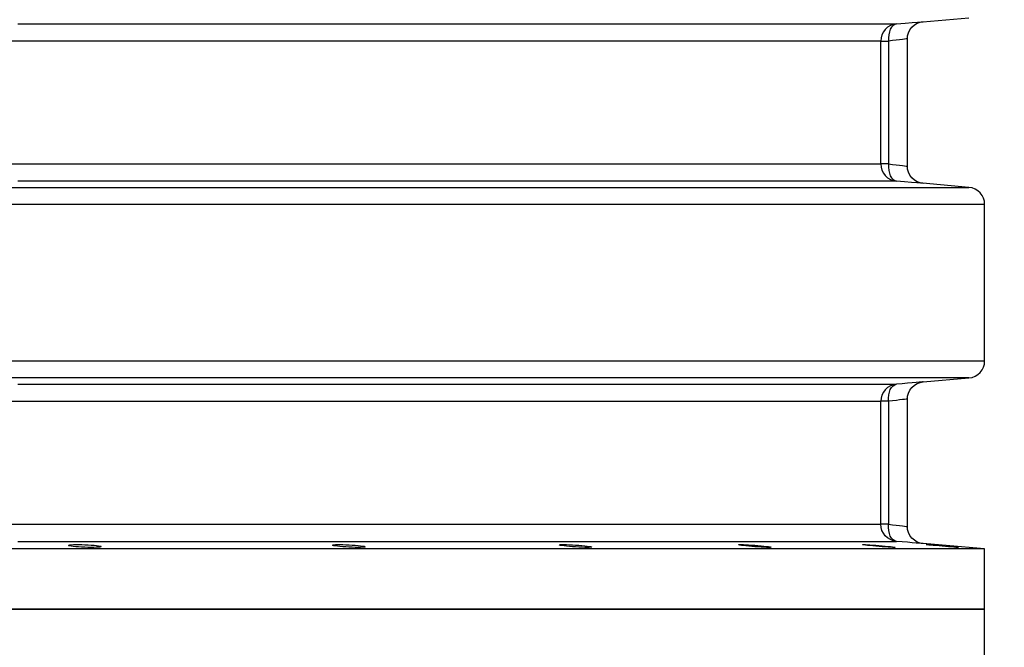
# Model space of a CAD drawing. Header units: millimetres. Extents: x 196 to 2027204, y -221452 to 153872.
# Tile 323 of 381: x 1217265 to 1217839, y -196746 to -196380. Entities that reach past the tile are written whole.
import ezdxf

# ---------------------------------------------------------------- set-up
doc = ezdxf.new("R2010")
doc.units = ezdxf.units.MM
doc.layers.get('Defpoints').update_dxf_attribs({"lineweight": 18})
doc.layers.add('00_Основной', color=163, linetype='Continuous', lineweight=40)
doc.layers.add('ТМ-размеры', color=25, linetype='Continuous', lineweight=20)
doc.styles.add('SFINKS', font='SFINKS.shx', dxfattribs={"width": 0.7, "oblique": 15})
doc.dimstyles.new('кира-50', dxfattribs={"dimtxt": 150, "dimasz": 40, "dimexe": 15, "dimexo": 0, "dimgap": 20, "dimtad": 1, "dimdec": 0, "dimrnd": 5, "dimdsep": 46, "dimtxsty": 'SFINKS', "dimblk1": 'OBLIQUE', "dimblk2": 'OBLIQUE', "dimsah": 1, "dimcen": 2.5, "dimclrd": 252, "dimclre": 252, "dimclrt": 252, "dimadec": 0, "dimazin": 0, "dimtfac": 1, "dimtdec": 0, "dimtofl": 0, "dimtmove": 0, "dimatfit": 3, "dimldrblk": 'OBLIQUE', "dimfxl": 15, "dimtfill": 1, "dimtolj": 1, "dimtzin": 0, "dimlwd": 20, "dimlwe": 20, "dimarcsym": 0})

# ---------------------------------------------------------------- blocks, each defined once
blk = doc.blocks.new('_Oblique')
at = {"color": 0, "linetype": 'ByBlock', "lineweight": -2}
blk.add_line((-0.5, -0.5), (0.5, 0.5), dxfattribs=at)
blk = doc.blocks.new('*D85')
at = {"layer": 'Defpoints', "color": 0, "linetype": 'ByBlock', "lineweight": 50, "transparency": 16777216}
for p in [(1216957.71, -194978.27), (1216957.71, -203390.23), (1218392.05, -203390.23)]:
    blk.add_point(p, dxfattribs=at)
at = {"layer": 'ТМ-размеры', "color": 252, "linetype": 'ByBlock', "lineweight": 20, "transparency": 16777216}
for p, q in [((1216957.71, -194978.27), (1218407.05, -194978.27)), ((1218392.05, -194978.27), (1218392.05, -203390.23)), ((1216957.71, -203390.23), (1218407.05, -203390.23))]:
    blk.add_line(p, q, dxfattribs=at)
at = {"layer": 'ТМ-размеры', "color": 252, "linetype": 'ByBlock', "lineweight": 20, "transparency": 16777216, "xscale": 40, "yscale": 40, "zscale": 40}
for p, rotation in [((1218392.05, -194978.27), 90), ((1218392.05, -203390.23), 270)]:
    blk.add_blockref('_Oblique', p, dxfattribs=dict(at, rotation=rotation))
at = {"layer": 'ТМ-размеры', "color": 252, "linetype": 'ByBlock', "transparency": 16777216, "insert": (1218297.05, -199184.25), "char_height": 150, "attachment_point": 5, "rotation": 90, "style": 'SFINKS', "bg_fill": 3, "box_fill_scale": 1.1, "bg_fill_color": 256, "bg_fill_true_color": 13158600, "bg_fill_transparency": 0}
blk.add_mtext('\\A1;8410', dxfattribs=at)

msp = doc.modelspace()

# ---------------------------------------------------------------- linework, layer by layer
at = {"layer": '00_Основной', "color": 252, "lineweight": 25, "ltscale": 10}
for p, q in [((1217791.7, -196381.16, 0.2), (1217818.58, -196378.8, 0.2)), ((1217818.58, -196477.71, 0.2), (1217791.7, -196475.35, 0.2)), ((1217827.71, -196578.84, 0.2), (1217827.71, -196487.67, 0.2)), ((1217791.84, -196591.15, 0.2), (1217818.58, -196588.81, 0.2)), ((1217827.71, -196688.5, 0.2), (1217791.84, -196685.37, 0.2)), ((1217827.71, -196723.51, 0.2), (1217827.71, -196688.5, 0.2)), ((1217827.71, -196758.51, 0.2), (1217827.71, -196723.51, 0.2))]:
    msp.add_line(p, q, dxfattribs=at)
at = {"layer": '00_Основной', "color": 252, "lineweight": 25, "ltscale": 10, "elevation": 0.2}
for points in [[(1217264.45, -196382.46), (1217283.78, -196382.46), (1217302.9, -196382.46), (1217321.8, -196382.46), (1217340.45, -196382.46), (1217358.85, -196382.46), (1217377, -196382.46), (1217394.87, -196382.46), (1217412.45, -196382.46), (1217429.73, -196382.46), (1217446.71, -196382.46), (1217463.36, -196382.46), (1217479.68, -196382.46), (1217495.66, -196382.46), (1217511.3, -196382.46), (1217526.56, -196382.46), (1217541.45, -196382.46), (1217555.97, -196382.46), (1217570.08, -196382.46), (1217583.8, -196382.46), (1217597.12, -196382.46), (1217610, -196382.46), (1217622.46, -196382.46), (1217634.5, -196382.46), (1217646.09, -196382.46), (1217657.22, -196382.46), (1217667.88, -196382.46), (1217678.1, -196382.46), (1217687.84, -196382.46), (1217697.11, -196382.46), (1217705.89, -196382.46), (1217714.17, -196382.46), (1217721.96, -196382.46), (1217729.26, -196382.46), (1217736.04, -196382.46), (1217742.32, -196382.46), (1217748.08, -196382.46), (1217753.33, -196382.46), (1217758.06, -196382.46), (1217762.25, -196382.46), (1217765.93, -196382.46), (1217769.08, -196382.46), (1217771.69, -196382.46), (1217773.76, -196382.46), (1217775.31, -196382.46), (1217776.32, -196382.46)], [(1217776.32, -196382.46), (1217774.5, -196382.78), (1217772.77, -196383.45), (1217771.19, -196384.42), (1217769.82, -196385.66), (1217768.71, -196387.14), (1217767.88, -196388.8), (1217767.37, -196390.57), (1217767.2, -196392.42)], [(1217776.32, -196382.46), (1217775.3, -196382.73), (1217774.34, -196383.36), (1217773.48, -196384.31), (1217772.76, -196385.55), (1217772.2, -196387.04), (1217771.8, -196388.72), (1217771.62, -196390.53), (1217771.63, -196392.42)], [(1217776.32, -196382.46), (1217781.31, -196382.04), (1217785.45, -196381.68), (1217788.63, -196381.42), (1217790.77, -196381.23), (1217791.77, -196381.15), (1217791.7, -196381.16)], [(1217782.71, -196391.11), (1217782.86, -196389.37), (1217783.34, -196387.61), (1217784.18, -196385.9), (1217785.33, -196384.35), (1217786.77, -196383.05), (1217788.41, -196382.08), (1217790.13, -196381.44), (1217791.84, -196381.15)], [(1217782.71, -196391.11), (1217782.52, -196391.12), (1217781.96, -196391.2), (1217781.04, -196391.31), (1217779.76, -196391.45), (1217778.15, -196391.64), (1217776.25, -196391.87), (1217774.06, -196392.12), (1217771.63, -196392.42)], [(1217782.71, -196465.4), (1217782.71, -196428.26), (1217782.71, -196391.11)], [(1217767.2, -196392.42), (1217766.2, -196392.42), (1217764.67, -196392.42), (1217762.61, -196392.42), (1217760.03, -196392.42), (1217756.91, -196392.42), (1217753.29, -196392.42), (1217749.14, -196392.42), (1217744.45, -196392.42), (1217739.27, -196392.42), (1217733.57, -196392.42), (1217727.37, -196392.42), (1217720.66, -196392.42), (1217713.45, -196392.42), (1217705.73, -196392.42), (1217697.55, -196392.42), (1217688.87, -196392.42), (1217679.71, -196392.42), (1217670.07, -196392.42), (1217659.99, -196392.42), (1217649.41, -196392.42), (1217638.41, -196392.42), (1217626.95, -196392.42), (1217615.05, -196392.42), (1217602.74, -196392.42), (1217589.99, -196392.42), (1217576.83, -196392.42), (1217563.26, -196392.42), (1217549.3, -196392.42), (1217534.95, -196392.42), (1217520.21, -196392.42), (1217505.13, -196392.42), (1217489.66, -196392.42), (1217473.87, -196392.42), (1217457.73, -196392.42), (1217441.26, -196392.42), (1217424.47, -196392.42), (1217407.38, -196392.42), (1217390, -196392.42), (1217372.33, -196392.42), (1217354.39, -196392.42), (1217336.19, -196392.42), (1217317.75, -196392.42), (1217299.07, -196392.42), (1217280.16, -196392.42), (1217261.03, -196392.42)], [(1217767.2, -196464.09), (1217767.2, -196423.96), (1217767.2, -196392.42)], [(1217767.2, -196392.42), (1217767.31, -196392.42), (1217767.57, -196392.42), (1217767.95, -196392.42), (1217768.46, -196392.42), (1217769.09, -196392.42), (1217769.84, -196392.42), (1217770.69, -196392.42), (1217771.63, -196392.42)], [(1217771.63, -196392.42), (1217771.63, -196432.55), (1217771.63, -196464.09)], [(1217261.03, -196464.09), (1217280.16, -196464.09), (1217299.07, -196464.09), (1217317.75, -196464.09), (1217336.19, -196464.09), (1217354.39, -196464.09), (1217372.33, -196464.09), (1217390, -196464.09), (1217407.38, -196464.09), (1217424.47, -196464.09), (1217441.26, -196464.09), (1217457.73, -196464.09), (1217473.87, -196464.09), (1217489.66, -196464.09), (1217505.13, -196464.09), (1217520.21, -196464.09), (1217534.95, -196464.09), (1217549.3, -196464.09), (1217563.26, -196464.09), (1217576.83, -196464.09), (1217589.99, -196464.09), (1217602.74, -196464.09), (1217615.05, -196464.09), (1217626.95, -196464.09), (1217638.41, -196464.09), (1217649.41, -196464.09), (1217659.99, -196464.09), (1217670.07, -196464.09), (1217679.71, -196464.09), (1217688.87, -196464.09), (1217697.55, -196464.09), (1217705.73, -196464.09), (1217713.45, -196464.09), (1217720.66, -196464.09), (1217727.37, -196464.09), (1217733.57, -196464.09), (1217739.27, -196464.09), (1217744.45, -196464.09), (1217749.14, -196464.09), (1217753.29, -196464.09), (1217756.91, -196464.09), (1217760.03, -196464.09), (1217762.61, -196464.09), (1217764.67, -196464.09), (1217766.2, -196464.09), (1217767.2, -196464.09)], [(1217767.2, -196464.09), (1217767.37, -196465.94), (1217767.88, -196467.72), (1217768.71, -196469.37), (1217769.82, -196470.85), (1217771.19, -196472.09), (1217772.77, -196473.07), (1217774.5, -196473.73), (1217776.32, -196474.06)], [(1217771.63, -196464.09), (1217770.69, -196464.09), (1217769.84, -196464.09), (1217769.09, -196464.09), (1217768.46, -196464.09), (1217767.95, -196464.09), (1217767.57, -196464.09), (1217767.31, -196464.09), (1217767.2, -196464.09)], [(1217771.63, -196464.09), (1217771.62, -196465.98), (1217771.8, -196467.79), (1217772.2, -196469.47), (1217772.76, -196470.96), (1217773.48, -196472.2), (1217774.34, -196473.15), (1217775.3, -196473.79), (1217776.32, -196474.06)], [(1217771.63, -196464.09), (1217774.06, -196464.39), (1217776.25, -196464.64), (1217778.15, -196464.87), (1217779.76, -196465.06), (1217781.04, -196465.21), (1217781.96, -196465.32), (1217782.52, -196465.39), (1217782.71, -196465.4), (1217782.71, -196465.4)], [(1217791.84, -196475.37), (1217790.13, -196475.07), (1217788.41, -196474.44), (1217786.77, -196473.46), (1217785.33, -196472.16), (1217784.18, -196470.61), (1217783.34, -196468.9), (1217782.86, -196467.14), (1217782.71, -196465.4)], [(1217776.32, -196474.06), (1217775.31, -196474.06), (1217773.76, -196474.06), (1217771.69, -196474.06), (1217769.08, -196474.06), (1217765.93, -196474.06), (1217762.25, -196474.06), (1217758.06, -196474.06), (1217753.33, -196474.06), (1217748.08, -196474.06), (1217742.32, -196474.06), (1217736.04, -196474.06), (1217729.26, -196474.06), (1217721.96, -196474.06), (1217714.17, -196474.06), (1217705.89, -196474.06), (1217697.11, -196474.06), (1217687.84, -196474.06), (1217678.1, -196474.06), (1217667.88, -196474.06), (1217657.22, -196474.06), (1217646.09, -196474.06), (1217634.5, -196474.06), (1217622.46, -196474.06), (1217610, -196474.06), (1217597.12, -196474.06), (1217583.8, -196474.06), (1217570.08, -196474.06), (1217555.97, -196474.06), (1217541.45, -196474.06), (1217526.56, -196474.06), (1217511.3, -196474.06), (1217495.66, -196474.06), (1217479.68, -196474.06), (1217463.36, -196474.06), (1217446.71, -196474.06), (1217429.73, -196474.06), (1217412.45, -196474.06), (1217394.87, -196474.06), (1217377, -196474.06), (1217358.85, -196474.06), (1217340.45, -196474.06), (1217321.8, -196474.06), (1217302.9, -196474.06), (1217283.78, -196474.06), (1217264.45, -196474.06)], [(1217791.7, -196475.35), (1217791.6, -196475.35), (1217790.37, -196475.24), (1217788.16, -196475.06), (1217785.01, -196474.79), (1217781.04, -196474.46), (1217776.32, -196474.06)], [(1217246.33, -196477.71), (1217267.57, -196477.71), (1217288.58, -196477.71), (1217309.36, -196477.71), (1217329.9, -196477.71), (1217350.19, -196477.71), (1217370.2, -196477.71), (1217389.93, -196477.71), (1217409.36, -196477.71), (1217428.48, -196477.71), (1217447.26, -196477.71), (1217465.72, -196477.71), (1217483.82, -196477.71), (1217501.55, -196477.71), (1217518.92, -196477.71), (1217535.88, -196477.71), (1217552.46, -196477.71), (1217568.61, -196477.71), (1217584.36, -196477.71), (1217599.66, -196477.71), (1217614.52, -196477.71), (1217628.93, -196477.71), (1217642.87, -196477.71), (1217656.34, -196477.71), (1217669.33, -196477.71), (1217681.81, -196477.71), (1217693.81, -196477.71), (1217705.29, -196477.71), (1217716.26, -196477.71), (1217726.7, -196477.71), (1217736.62, -196477.71), (1217745.99, -196477.71), (1217754.81, -196477.71), (1217763.09, -196477.71), (1217770.8, -196477.71), (1217777.97, -196477.71), (1217784.54, -196477.71), (1217790.57, -196477.71), (1217796, -196477.71), (1217800.87, -196477.71), (1217805.14, -196477.71), (1217808.83, -196477.71), (1217811.93, -196477.71), (1217814.45, -196477.71), (1217816.36, -196477.71), (1217817.69, -196477.71), (1217818.42, -196477.71), (1217818.58, -196477.71)], [(1217827.71, -196487.67), (1217827.54, -196485.82), (1217827.03, -196484.04), (1217826.2, -196482.4), (1217825.09, -196480.91), (1217823.72, -196479.67), (1217822.13, -196478.7), (1217820.4, -196478.03), (1217818.58, -196477.71)], [(1217827.71, -196487.67), (1217827.55, -196487.67), (1217826.81, -196487.67), (1217825.46, -196487.67), (1217823.53, -196487.67), (1217820.99, -196487.67), (1217817.86, -196487.67), (1217814.12, -196487.67), (1217809.8, -196487.67), (1217804.89, -196487.67), (1217799.39, -196487.67), (1217793.31, -196487.67), (1217786.66, -196487.67), (1217779.42, -196487.67), (1217771.62, -196487.67), (1217763.26, -196487.67), (1217754.35, -196487.67), (1217744.86, -196487.67), (1217734.86, -196487.67), (1217724.3, -196487.67), (1217713.21, -196487.67), (1217701.61, -196487.67), (1217689.49, -196487.67), (1217676.86, -196487.67), (1217663.74, -196487.67), (1217650.13, -196487.67), (1217636.04, -196487.67), (1217621.47, -196487.67), (1217606.46, -196487.67), (1217590.99, -196487.67), (1217575.09, -196487.67), (1217558.75, -196487.67), (1217542.01, -196487.67), (1217524.86, -196487.67), (1217507.32, -196487.67), (1217489.38, -196487.67), (1217471.09, -196487.67), (1217452.45, -196487.67), (1217433.46, -196487.67), (1217414.14, -196487.67), (1217394.51, -196487.67), (1217374.57, -196487.67), (1217354.35, -196487.67), (1217333.85, -196487.67), (1217313.09, -196487.67), (1217292.08, -196487.67), (1217270.84, -196487.67), (1217249.39, -196487.67)], [(1217249.39, -196578.84), (1217270.84, -196578.84), (1217292.08, -196578.84), (1217313.09, -196578.84), (1217333.85, -196578.84), (1217354.35, -196578.84), (1217374.57, -196578.84), (1217394.51, -196578.84), (1217414.14, -196578.84), (1217433.46, -196578.84), (1217452.45, -196578.84), (1217471.09, -196578.84), (1217489.38, -196578.84), (1217507.32, -196578.84), (1217524.86, -196578.84), (1217542.01, -196578.84), (1217558.75, -196578.84), (1217575.09, -196578.84), (1217590.99, -196578.84), (1217606.46, -196578.84), (1217621.47, -196578.84), (1217636.04, -196578.84), (1217650.13, -196578.84), (1217663.74, -196578.84), (1217676.86, -196578.84), (1217689.49, -196578.84), (1217701.61, -196578.84), (1217713.21, -196578.84), (1217724.3, -196578.84), (1217734.86, -196578.84), (1217744.86, -196578.84), (1217754.35, -196578.84), (1217763.26, -196578.84), (1217771.62, -196578.84), (1217779.42, -196578.84), (1217786.66, -196578.84), (1217793.31, -196578.84), (1217799.39, -196578.84), (1217804.89, -196578.84), (1217809.8, -196578.84), (1217814.12, -196578.84), (1217817.86, -196578.84), (1217820.99, -196578.84), (1217823.53, -196578.84), (1217825.46, -196578.84), (1217826.81, -196578.84), (1217827.55, -196578.84), (1217827.71, -196578.84)], [(1217818.58, -196588.81), (1217820.4, -196588.48), (1217822.13, -196587.82), (1217823.72, -196586.84), (1217825.09, -196585.6), (1217826.2, -196584.12), (1217827.03, -196582.47), (1217827.54, -196580.69), (1217827.71, -196578.84)], [(1217818.58, -196588.81), (1217818.42, -196588.81), (1217817.69, -196588.81), (1217816.36, -196588.81), (1217814.45, -196588.81), (1217811.93, -196588.81), (1217808.83, -196588.81), (1217805.14, -196588.81), (1217800.87, -196588.81), (1217796, -196588.81), (1217790.57, -196588.81), (1217784.54, -196588.81), (1217777.97, -196588.81), (1217770.8, -196588.81), (1217763.09, -196588.81), (1217754.81, -196588.81), (1217745.99, -196588.81), (1217736.62, -196588.81), (1217726.7, -196588.81), (1217716.26, -196588.81), (1217705.29, -196588.81), (1217693.81, -196588.81), (1217681.81, -196588.81), (1217669.33, -196588.81), (1217656.34, -196588.81), (1217642.87, -196588.81), (1217628.93, -196588.81), (1217614.52, -196588.81), (1217599.66, -196588.81), (1217584.36, -196588.81), (1217568.61, -196588.81), (1217552.46, -196588.81), (1217535.88, -196588.81), (1217518.92, -196588.81), (1217501.55, -196588.81), (1217483.82, -196588.81), (1217465.72, -196588.81), (1217447.26, -196588.81), (1217428.48, -196588.81), (1217409.36, -196588.81), (1217389.93, -196588.81), (1217370.2, -196588.81), (1217350.19, -196588.81), (1217329.9, -196588.81), (1217309.36, -196588.81), (1217288.58, -196588.81), (1217267.57, -196588.81), (1217246.33, -196588.81)], [(1217791.84, -196591.15), (1217791.59, -196591.16), (1217790.79, -196591.23), (1217789.51, -196591.35), (1217787.72, -196591.49), (1217785.47, -196591.68), (1217782.81, -196591.91), (1217779.73, -196592.16), (1217776.32, -196592.46)], [(1217782.71, -196601.11), (1217782.86, -196599.38), (1217783.34, -196597.61), (1217784.18, -196595.9), (1217785.33, -196594.35), (1217786.77, -196593.05), (1217788.41, -196592.08), (1217790.13, -196591.44), (1217791.84, -196591.15)], [(1217264.45, -196592.46), (1217283.78, -196592.46), (1217302.9, -196592.46), (1217321.8, -196592.46), (1217340.45, -196592.46), (1217358.85, -196592.46), (1217377, -196592.46), (1217394.87, -196592.46), (1217412.45, -196592.46), (1217429.73, -196592.46), (1217446.71, -196592.46), (1217463.36, -196592.46), (1217479.68, -196592.46), (1217495.66, -196592.46), (1217511.3, -196592.46), (1217526.56, -196592.46), (1217541.45, -196592.46), (1217555.97, -196592.46), (1217570.08, -196592.46), (1217583.8, -196592.46), (1217597.12, -196592.46), (1217610, -196592.46), (1217622.46, -196592.46), (1217634.5, -196592.46), (1217646.09, -196592.46), (1217657.22, -196592.46), (1217667.88, -196592.46), (1217678.1, -196592.46), (1217687.84, -196592.46), (1217697.11, -196592.46), (1217705.89, -196592.46), (1217714.17, -196592.46), (1217721.96, -196592.46), (1217729.26, -196592.46), (1217736.04, -196592.46), (1217742.32, -196592.46), (1217748.08, -196592.46), (1217753.33, -196592.46), (1217758.06, -196592.46), (1217762.25, -196592.46), (1217765.93, -196592.46), (1217769.08, -196592.46), (1217771.69, -196592.46), (1217773.76, -196592.46), (1217775.31, -196592.46), (1217776.32, -196592.46)], [(1217776.32, -196592.46), (1217774.5, -196592.78), (1217772.77, -196593.45), (1217771.19, -196594.42), (1217769.82, -196595.66), (1217768.71, -196597.14), (1217767.88, -196598.8), (1217767.37, -196600.58), (1217767.2, -196602.42)], [(1217771.63, -196602.42), (1217771.62, -196600.53), (1217771.8, -196598.73), (1217772.2, -196597.03), (1217772.76, -196595.55), (1217773.48, -196594.31), (1217774.34, -196593.36), (1217775.3, -196592.73), (1217776.32, -196592.46)], [(1217261.03, -196602.42), (1217280.16, -196602.42), (1217299.07, -196602.42), (1217317.75, -196602.42), (1217336.19, -196602.42), (1217354.39, -196602.42), (1217372.33, -196602.42), (1217390, -196602.42), (1217407.38, -196602.42), (1217424.47, -196602.42), (1217441.26, -196602.42), (1217457.73, -196602.42), (1217473.87, -196602.42), (1217489.66, -196602.42), (1217505.13, -196602.42), (1217520.21, -196602.42), (1217534.95, -196602.42), (1217549.3, -196602.42), (1217563.26, -196602.42), (1217576.83, -196602.42), (1217589.99, -196602.42), (1217602.74, -196602.42), (1217615.05, -196602.42), (1217626.95, -196602.42), (1217638.41, -196602.42), (1217649.41, -196602.42), (1217659.99, -196602.42), (1217670.07, -196602.42), (1217679.71, -196602.42), (1217688.87, -196602.42), (1217697.55, -196602.42), (1217705.73, -196602.42), (1217713.45, -196602.42), (1217720.66, -196602.42), (1217727.37, -196602.42), (1217733.57, -196602.42), (1217739.27, -196602.42), (1217744.45, -196602.42), (1217749.14, -196602.42), (1217753.29, -196602.42), (1217756.91, -196602.42), (1217760.03, -196602.42), (1217762.61, -196602.42), (1217764.67, -196602.42), (1217766.2, -196602.42), (1217767.2, -196602.42)], [(1217767.2, -196674.09), (1217767.2, -196633.96), (1217767.2, -196602.42)], [(1217771.63, -196602.42), (1217770.69, -196602.42), (1217769.84, -196602.42), (1217769.09, -196602.42), (1217768.46, -196602.42), (1217767.95, -196602.42), (1217767.57, -196602.42), (1217767.31, -196602.42), (1217767.2, -196602.42)], [(1217782.71, -196601.11), (1217782.52, -196601.12), (1217781.96, -196601.2), (1217781.04, -196601.31), (1217779.77, -196601.45), (1217778.17, -196601.65), (1217776.26, -196601.87), (1217774.06, -196602.13), (1217771.63, -196602.42)], [(1217771.63, -196602.42), (1217771.63, -196642.55), (1217771.63, -196674.09)], [(1217782.71, -196675.4), (1217782.71, -196638.25), (1217782.71, -196601.11)], [(1217261.03, -196674.09), (1217280.16, -196674.09), (1217299.07, -196674.09), (1217317.75, -196674.09), (1217336.19, -196674.09), (1217354.39, -196674.09), (1217372.33, -196674.09), (1217390, -196674.09), (1217407.38, -196674.09), (1217424.47, -196674.09), (1217441.26, -196674.09), (1217457.73, -196674.09), (1217473.87, -196674.09), (1217489.66, -196674.09), (1217505.13, -196674.09), (1217520.23, -196674.09), (1217534.95, -196674.09), (1217549.3, -196674.09), (1217563.26, -196674.09), (1217576.83, -196674.09), (1217589.99, -196674.09), (1217602.74, -196674.09), (1217615.05, -196674.09), (1217626.95, -196674.09), (1217638.41, -196674.09), (1217649.41, -196674.09), (1217659.99, -196674.09), (1217670.07, -196674.09), (1217679.71, -196674.09), (1217688.87, -196674.09), (1217697.55, -196674.09), (1217705.73, -196674.09), (1217713.45, -196674.09), (1217720.66, -196674.09), (1217727.37, -196674.09), (1217733.57, -196674.09), (1217739.27, -196674.09), (1217744.45, -196674.09), (1217749.14, -196674.09), (1217753.29, -196674.09), (1217756.91, -196674.09), (1217760.03, -196674.09), (1217762.61, -196674.09), (1217764.67, -196674.09), (1217766.2, -196674.09), (1217767.2, -196674.09)], [(1217776.32, -196684.06), (1217774.5, -196683.72), (1217772.77, -196683.07), (1217771.19, -196682.1), (1217769.82, -196680.85), (1217768.71, -196679.37), (1217767.88, -196677.72), (1217767.37, -196675.94), (1217767.2, -196674.09)], [(1217771.63, -196674.09), (1217770.69, -196674.09), (1217769.84, -196674.09), (1217769.09, -196674.09), (1217768.46, -196674.09), (1217767.95, -196674.09), (1217767.57, -196674.09), (1217767.31, -196674.09), (1217767.2, -196674.09)], [(1217776.32, -196684.06), (1217775.3, -196683.77), (1217774.34, -196683.15), (1217773.48, -196682.21), (1217772.76, -196680.96), (1217772.2, -196679.47), (1217771.8, -196677.79), (1217771.62, -196675.97), (1217771.63, -196674.09)], [(1217771.63, -196674.09), (1217774.06, -196674.39), (1217776.25, -196674.64), (1217778.15, -196674.87), (1217779.76, -196675.05), (1217781.03, -196675.21), (1217781.96, -196675.32), (1217782.52, -196675.38), (1217782.71, -196675.4), (1217782.71, -196675.4)], [(1217791.84, -196685.37), (1217790.13, -196685.07), (1217788.41, -196684.44), (1217786.77, -196683.45), (1217785.33, -196682.16), (1217784.18, -196680.61), (1217783.34, -196678.9), (1217782.86, -196677.14), (1217782.71, -196675.4)], [(1217827.71, -196688.5), (1217827.41, -196688.5), (1217826.52, -196688.5), (1217825.03, -196688.5), (1217822.94, -196688.5), (1217820.27, -196688.5), (1217817, -196688.5), (1217813.15, -196688.5), (1217808.7, -196688.5), (1217803.68, -196688.5), (1217798.06, -196688.5), (1217791.88, -196688.5), (1217785.14, -196688.5), (1217777.81, -196688.5), (1217769.93, -196688.5), (1217761.48, -196688.5), (1217752.5, -196688.5), (1217742.96, -196688.5), (1217732.88, -196688.5), (1217722.29, -196688.5), (1217711.15, -196688.5), (1217699.51, -196688.5), (1217687.36, -196688.5), (1217674.7, -196688.5), (1217661.55, -196688.5), (1217647.93, -196688.5), (1217633.82, -196688.5), (1217619.26, -196688.5), (1217604.24, -196688.5), (1217588.78, -196688.5), (1217572.89, -196688.5), (1217556.58, -196688.5), (1217539.86, -196688.5), (1217522.73, -196688.5), (1217505.21, -196688.5), (1217487.33, -196688.5), (1217469.09, -196688.5), (1217450.48, -196688.5), (1217431.54, -196688.5), (1217412.28, -196688.5), (1217392.71, -196688.5), (1217372.84, -196688.5), (1217352.68, -196688.5), (1217332.25, -196688.5), (1217311.57, -196688.5), (1217290.64, -196688.5), (1217269.49, -196688.5), (1217248.12, -196688.5)], [(1217264.45, -196684.06), (1217283.78, -196684.06), (1217302.9, -196684.06), (1217321.8, -196684.06), (1217340.45, -196684.06), (1217358.85, -196684.06), (1217377, -196684.06), (1217394.87, -196684.06), (1217412.45, -196684.06), (1217429.73, -196684.06), (1217446.71, -196684.06), (1217463.36, -196684.06), (1217479.68, -196684.06), (1217495.66, -196684.06), (1217511.3, -196684.06), (1217526.56, -196684.06), (1217541.45, -196684.06), (1217555.97, -196684.06), (1217570.08, -196684.06), (1217583.8, -196684.06), (1217597.12, -196684.06), (1217610, -196684.06), (1217622.46, -196684.06), (1217634.5, -196684.06), (1217646.09, -196684.06), (1217657.22, -196684.06), (1217667.88, -196684.06), (1217678.1, -196684.06), (1217687.84, -196684.06), (1217697.11, -196684.06), (1217705.89, -196684.06), (1217714.17, -196684.06), (1217721.96, -196684.06), (1217729.26, -196684.06), (1217736.04, -196684.06), (1217742.32, -196684.06), (1217748.08, -196684.06), (1217753.33, -196684.06), (1217758.06, -196684.06), (1217762.25, -196684.06), (1217765.93, -196684.06), (1217769.08, -196684.06), (1217771.69, -196684.06), (1217773.76, -196684.06), (1217775.31, -196684.06), (1217776.32, -196684.06)], [(1217791.84, -196685.37), (1217791.84, -196685.37), (1217791.57, -196685.34), (1217790.78, -196685.28), (1217789.5, -196685.17), (1217787.72, -196685.02), (1217785.47, -196684.83), (1217782.79, -196684.61), (1217779.73, -196684.35), (1217776.32, -196684.06)], [(1217796.3, -196686.12), (1217797.72, -196686.23), (1217799.37, -196686.36), (1217801.15, -196686.51), (1217803, -196686.67), (1217804.82, -196686.84), (1217806.63, -196686.99), (1217808.28, -196687.15), (1217809.72, -196687.27), (1217810.9, -196687.39), (1217811.79, -196687.48), (1217812.36, -196687.56), (1217812.55, -196687.58), (1217812.39, -196687.58), (1217811.85, -196687.56), (1217810.97, -196687.5), (1217809.82, -196687.4), (1217808.39, -196687.3), (1217806.74, -196687.16), (1217804.95, -196687), (1217803.13, -196686.85), (1217801.29, -196686.7), (1217799.5, -196686.52), (1217797.84, -196686.38), (1217796.4, -196686.24), (1217795.21, -196686.13), (1217794.31, -196686.03), (1217793.74, -196685.96), (1217793.56, -196685.93), (1217793.56, -196685.93)], [(1217793.71, -196685.93), (1217794.25, -196685.96), (1217795.12, -196686.02), (1217796.3, -196686.12)], [(1217248.12, -196723.51), (1217269.49, -196723.51), (1217290.64, -196723.51), (1217311.57, -196723.51), (1217332.25, -196723.51), (1217352.68, -196723.51), (1217372.84, -196723.51), (1217392.71, -196723.51), (1217412.28, -196723.51), (1217431.54, -196723.51), (1217450.48, -196723.51), (1217469.09, -196723.51), (1217487.33, -196723.51), (1217505.21, -196723.51), (1217522.73, -196723.51), (1217539.86, -196723.51), (1217556.58, -196723.51), (1217572.89, -196723.51), (1217588.78, -196723.51), (1217604.24, -196723.51), (1217619.26, -196723.51), (1217633.82, -196723.51), (1217647.93, -196723.51), (1217661.55, -196723.51), (1217674.7, -196723.51), (1217687.36, -196723.51), (1217699.51, -196723.51), (1217711.15, -196723.51), (1217722.29, -196723.51), (1217732.88, -196723.51), (1217742.96, -196723.51), (1217752.5, -196723.51), (1217761.48, -196723.51), (1217769.93, -196723.51), (1217777.81, -196723.51), (1217785.14, -196723.51), (1217791.88, -196723.51), (1217798.06, -196723.51), (1217803.68, -196723.51), (1217808.7, -196723.51), (1217813.15, -196723.51), (1217817, -196723.51), (1217820.27, -196723.51), (1217822.94, -196723.51), (1217825.03, -196723.51), (1217826.52, -196723.51), (1217827.41, -196723.51), (1217827.71, -196723.51)], [(1217827.71, -196723.51), (1217827.41, -196723.51), (1217826.52, -196723.51), (1217825.03, -196723.51), (1217822.94, -196723.51), (1217820.27, -196723.51), (1217817, -196723.51), (1217813.15, -196723.51), (1217808.7, -196723.51), (1217803.68, -196723.51), (1217798.06, -196723.51), (1217791.88, -196723.51), (1217785.14, -196723.51), (1217777.81, -196723.51), (1217769.93, -196723.51), (1217761.48, -196723.51), (1217752.5, -196723.51), (1217742.96, -196723.51), (1217732.88, -196723.51), (1217722.29, -196723.51), (1217711.15, -196723.51), (1217699.51, -196723.51), (1217687.36, -196723.51), (1217674.7, -196723.51), (1217661.55, -196723.51), (1217647.93, -196723.51), (1217633.82, -196723.51), (1217619.26, -196723.51), (1217604.24, -196723.51), (1217588.78, -196723.51), (1217572.89, -196723.51), (1217556.58, -196723.51), (1217539.86, -196723.51), (1217522.73, -196723.51), (1217505.21, -196723.51), (1217487.33, -196723.51), (1217469.09, -196723.51), (1217450.48, -196723.51), (1217431.54, -196723.51), (1217412.28, -196723.51), (1217392.71, -196723.51), (1217372.84, -196723.51), (1217352.68, -196723.51), (1217332.25, -196723.51), (1217311.57, -196723.51), (1217290.64, -196723.51), (1217269.49, -196723.51), (1217248.12, -196723.51)]]:
    msp.add_lwpolyline(points, dxfattribs=at)
for points in [[(1217296.74, -196685.98), (1217298.17, -196685.93), (1217299.84, -196685.93), (1217301.63, -196685.95), (1217303.48, -196686), (1217305.32, -196686.07), (1217307.11, -196686.19), (1217308.76, -196686.31), (1217310.18, -196686.47), (1217311.34, -196686.62), (1217312.22, -196686.78), (1217312.75, -196686.95), (1217312.94, -196687.1), (1217312.75, -196687.24), (1217312.19, -196687.36), (1217311.31, -196687.46), (1217310.14, -196687.53), (1217308.7, -196687.57), (1217307.04, -196687.58), (1217305.24, -196687.57), (1217303.41, -196687.51), (1217301.56, -196687.44), (1217299.78, -196687.33), (1217298.13, -196687.2), (1217296.69, -196687.06), (1217295.52, -196686.91), (1217294.65, -196686.74), (1217294.11, -196686.57), (1217293.94, -196686.43), (1217294.13, -196686.28), (1217294.68, -196686.16), (1217295.55, -196686.06)], [(1217450.62, -196685.93), (1217452.06, -196685.93), (1217453.72, -196685.95), (1217455.51, -196686), (1217457.35, -196686.09), (1217459.18, -196686.2), (1217460.97, -196686.33), (1217462.63, -196686.47), (1217464.05, -196686.64), (1217465.22, -196686.79), (1217466.1, -196686.95), (1217466.65, -196687.1), (1217466.83, -196687.24), (1217466.65, -196687.37), (1217466.1, -196687.47), (1217465.21, -196687.54), (1217464.04, -196687.58), (1217462.61, -196687.58), (1217460.95, -196687.57), (1217459.15, -196687.51), (1217457.32, -196687.43), (1217455.47, -196687.33), (1217453.69, -196687.19), (1217452.04, -196687.05), (1217450.6, -196686.89), (1217449.43, -196686.72), (1217448.56, -196686.57), (1217448.01, -196686.41), (1217447.82, -196686.27), (1217448.01, -196686.14), (1217448.56, -196686.04), (1217449.43, -196685.98)], [(1217582.67, -196685.93), (1217584.11, -196685.95), (1217585.76, -196686), (1217587.55, -196686.09), (1217589.38, -196686.2), (1217591.22, -196686.33), (1217593.01, -196686.48), (1217594.66, -196686.64), (1217596.09, -196686.81), (1217597.26, -196686.96), (1217598.15, -196687.12), (1217598.7, -196687.26), (1217598.88, -196687.37), (1217598.7, -196687.47), (1217598.15, -196687.54), (1217597.27, -196687.58), (1217596.1, -196687.58), (1217594.68, -196687.56), (1217593.01, -196687.51), (1217591.22, -196687.43), (1217589.38, -196687.32), (1217587.55, -196687.19), (1217585.76, -196687.03), (1217584.11, -196686.88), (1217582.67, -196686.72), (1217581.5, -196686.55), (1217580.62, -196686.4), (1217580.07, -196686.26), (1217579.89, -196686.14), (1217580.06, -196686.04), (1217580.61, -196685.98), (1217581.49, -196685.93)], [(1217687.11, -196685.95), (1217688.53, -196686.02), (1217690.2, -196686.1), (1217691.97, -196686.22), (1217693.82, -196686.34), (1217695.64, -196686.5), (1217697.45, -196686.65), (1217699.1, -196686.81), (1217700.52, -196686.98), (1217701.7, -196687.12), (1217702.59, -196687.26), (1217703.14, -196687.39), (1217703.33, -196687.47), (1217703.15, -196687.54), (1217702.61, -196687.58), (1217701.74, -196687.58), (1217700.57, -196687.56), (1217699.14, -196687.5), (1217697.48, -196687.42), (1217695.68, -196687.3), (1217693.85, -196687.18), (1217692.02, -196687.03), (1217690.24, -196686.88), (1217688.57, -196686.71), (1217687.13, -196686.55), (1217685.96, -196686.4), (1217685.07, -196686.26), (1217684.52, -196686.13), (1217684.33, -196686.04), (1217684.51, -196685.98), (1217685.05, -196685.93), (1217685.92, -196685.93)], [(1217759.37, -196686.02), (1217760.79, -196686.1), (1217762.46, -196686.22), (1217764.24, -196686.36), (1217766.07, -196686.5), (1217767.91, -196686.65), (1217769.7, -196686.82), (1217771.35, -196686.98), (1217772.79, -196687.13), (1217773.96, -196687.27), (1217774.85, -196687.39), (1217775.41, -196687.48), (1217775.61, -196687.54), (1217775.43, -196687.58), (1217774.89, -196687.58), (1217774.02, -196687.56), (1217772.86, -196687.5), (1217771.43, -196687.42), (1217769.77, -196687.3), (1217767.99, -196687.18), (1217766.16, -196687.02), (1217764.32, -196686.86), (1217762.53, -196686.7), (1217760.88, -196686.54), (1217759.44, -196686.38), (1217758.25, -196686.24), (1217757.36, -196686.13), (1217756.8, -196686.03), (1217756.6, -196685.96), (1217756.78, -196685.93), (1217757.32, -196685.93), (1217758.2, -196685.96)]]:
    msp.add_lwpolyline(points, close=True, dxfattribs=at)

# ---------------------------------------------------------------- next in the draw order: dimensions: what is measured, and where the dimension line sits
at = {"layer": 'ТМ-размеры', "color": 3, "linetype": 'ByBlock'}
dim = msp.add_linear_dim(base=(1218392.05, -203390.23, 0.2), p1=(1216957.71, -194978.27, 0.2), p2=(1216957.71, -203390.23, 0.2), angle=90, dimstyle='кира-50', dxfattribs=at)
dim.commit()
dim.dimension.update_dxf_attribs({"geometry": '*D85', "text_midpoint": (1218297.05, -199184.25, 0.2)})

doc.saveas('drawing.dxf')
